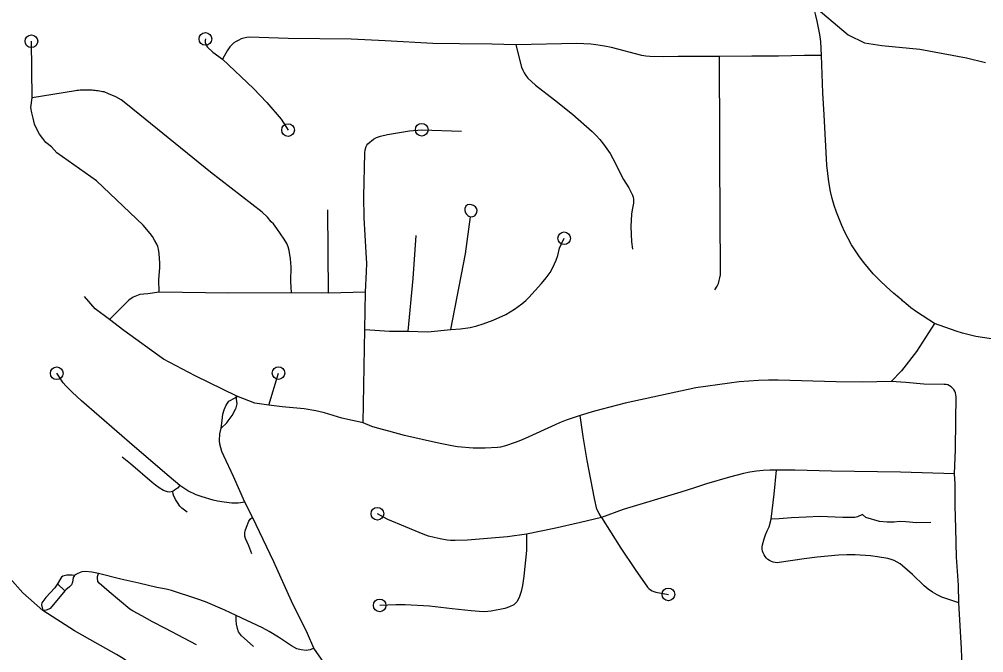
# Model space of a CAD drawing. Extents: x -19 to 366, y -4 to 359.
# Drawn here: x 146.019 to 146.741, y 192.743 to 193.217 of the extents above; entities that cross this region are included whole.
import ezdxf

# ---------------------------------------------------------------- set-up
doc = ezdxf.new("R2010")
doc.units = 0
for name, color, linetype in [('Level 33', 7, 'Continuous'), ('Level 35', 7, 'Continuous'), ('Level 60', 7, 'Continuous')]:
    doc.layers.add(name, color=color, linetype=linetype)

msp = doc.modelspace()

# ---------------------------------------------------------------- linework, layer by layer
at = {"layer": 'Level 33'}
for points in [[(146.61944, 193.18981), (146.61887, 193.20019), (146.61807, 193.20558), (146.61628, 193.21555), (146.61528, 193.21968), (146.61409, 193.22376), (146.61295, 193.22677)], [(146.02811, 193.15798), (146.02762, 193.20046)], [(146.15797, 193.20219), (146.15779, 193.20088), (146.15788, 193.19956), (146.15818, 193.19828), (146.15871, 193.19707), (146.15946, 193.19598), (146.16355, 193.19227), (146.17067, 193.18705)], [(146.39049, 193.19775), (146.37249, 193.19836), (146.34819, 193.19842), (146.32831, 193.19869), (146.29272, 193.20082), (146.26711, 193.20187), (146.22004, 193.20247), (146.19102, 193.20337), (146.18894, 193.20317), (146.18687, 193.20276), (146.18487, 193.20214), (146.18293, 193.20133), (146.18109, 193.20032), (146.17938, 193.19913), (146.17776, 193.19777), (146.17631, 193.19626), (146.1742, 193.19334), (146.17067, 193.18705)], [(146.54313, 193.18892), (146.5121, 193.18897), (146.50098, 193.18883), (146.49086, 193.18902), (146.48787, 193.18928), (146.48489, 193.18977), (146.462, 193.19569), (146.45692, 193.19679), (146.45038, 193.1978), (146.44665, 193.19824), (146.44145, 193.1986), (146.43626, 193.19871), (146.39049, 193.19775)], [(146.39049, 193.19775), (146.3948, 193.181), (146.39565, 193.1788), (146.39675, 193.1767), (146.39804, 193.17473), (146.39954, 193.1729), (146.40527, 193.16766), (146.4194, 193.15665), (146.43285, 193.14593), (146.44754, 193.13299), (146.45059, 193.12996), (146.45348, 193.12677), (146.45619, 193.12342), (146.45871, 193.11993), (146.46102, 193.1163), (146.46314, 193.11256), (146.47118, 193.09707), (146.47507, 193.09074), (146.47781, 193.08527), (146.47831, 193.08381), (146.47861, 193.0823), (146.47868, 193.08077), (146.47852, 193.07924), (146.47753, 193.07435), (146.47713, 193.07092), (146.47672, 193.06171), (146.47682, 193.05596), (146.47721, 193.05022), (146.47777, 193.04475)], [(146.17067, 193.18705), (146.19406, 193.16509), (146.20406, 193.15452), (146.21474, 193.14201), (146.21988, 193.13395)], [(146.53948, 193.01438), (146.54127, 193.01718), (146.54215, 193.01921), (146.54285, 193.02132), (146.54335, 193.02348), (146.54364, 193.02568), (146.54371, 193.0279), (146.54335, 193.11219), (146.54319, 193.1465), (146.54291, 193.16941), (146.54313, 193.18892)], [(146.61944, 193.18981), (146.60658, 193.18969), (146.5873, 193.18914), (146.56726, 193.18922), (146.54313, 193.18892)], [(146.62051, 193.16188), (146.61944, 193.18981)], [(146.22235, 193.01205), (146.22205, 193.02051), (146.22222, 193.03149), (146.22182, 193.03766), (146.22079, 193.04375), (146.22004, 193.04666), (146.219, 193.04899), (146.21697, 193.05242), (146.21157, 193.06035), (146.20887, 193.06371), (146.20726, 193.06532), (146.20443, 193.06873), (146.20048, 193.07257), (146.1619, 193.10253), (146.09955, 193.15287), (146.09489, 193.1567), (146.09084, 193.15893), (146.08536, 193.16097), (146.08204, 193.16261), (146.081, 193.16262), (146.07988, 193.16285), (146.07876, 193.16305), (146.07764, 193.16323), (146.07652, 193.16339), (146.0754, 193.16353), (146.07426, 193.16364), (146.07312, 193.16373), (146.07199, 193.16381), (146.07087, 193.16386), (146.06973, 193.16388), (146.0686, 193.16389), (146.06746, 193.16387), (146.06632, 193.16383), (146.06519, 193.16377), (146.06406, 193.16369), (146.06292, 193.16358), (146.06179, 193.16345), (146.06066, 193.1633), (146.02811, 193.15798)], [(146.62485, 193.09532), (146.62405, 193.10144), (146.62349, 193.10759), (146.62141, 193.14541), (146.62051, 193.16188)], [(146.12346, 193.01254), (146.12317, 193.02205), (146.12372, 193.03075), (146.12378, 193.03425), (146.12337, 193.04151), (146.12284, 193.04487), (146.12224, 193.04677), (146.12148, 193.04844), (146.11997, 193.05144), (146.1183, 193.05434), (146.11672, 193.05651), (146.11129, 193.0629), (146.07648, 193.09592), (146.04681, 193.11703), (146.04259, 193.12137), (146.03837, 193.12465), (146.03627, 193.12753), (146.0338, 193.13077), (146.03137, 193.13509), (146.02998, 193.13832), (146.02898, 193.14298), (146.02797, 193.14692), (146.0273, 193.15085), (146.02811, 193.15798)], [(146.27787, 193.01256), (146.27871, 193.02816), (146.2788, 193.034), (146.2785, 193.04225), (146.2768, 193.06823), (146.27672, 193.08435), (146.27741, 193.11665), (146.27766, 193.11921), (146.27833, 193.12161), (146.27882, 193.12271), (146.27968, 193.12374), (146.28377, 193.12724), (146.28615, 193.12839), (146.28922, 193.12948), (146.2943, 193.1307), (146.30495, 193.1325), (146.31092, 193.13333), (146.31996, 193.13424), (146.34978, 193.13306)], [(146.67759, 193.00847), (146.67339, 193.01191), (146.66813, 193.01656), (146.66304, 193.02141), (146.65813, 193.02644), (146.65459, 193.03054), (146.6512, 193.03477), (146.64797, 193.03912), (146.6449, 193.04358), (146.64199, 193.04815), (146.63934, 193.05283), (146.63687, 193.05761), (146.6346, 193.06248), (146.63253, 193.06744), (146.63063, 193.07248), (146.62896, 193.07759), (146.62748, 193.08276), (146.62618, 193.08798), (146.62485, 193.09532)], [(146.35655, 193.06892), (146.35837, 193.06922), (146.35967, 193.06988), (146.36073, 193.07126), (146.36117, 193.07244), (146.36142, 193.07383), (146.36117, 193.07513), (146.36028, 193.07656), (146.35869, 193.07754), (146.35731, 193.07798), (146.3558, 193.07815), (146.35425, 193.0779), (146.35303, 193.07696), (146.35238, 193.07534), (146.35234, 193.07367), (146.35287, 193.07199), (146.3536, 193.07098), (146.3545, 193.07004), (146.35519, 193.06955), (146.35655, 193.06892)], [(146.25009, 193.01185), (146.24964, 193.07421)], [(146.34187, 192.98467), (146.35282, 193.04136), (146.35655, 193.06892)], [(146.30978, 192.98333), (146.31351, 193.02298), (146.31575, 193.05494)], [(146.34187, 192.98467), (146.34894, 192.98518), (146.35637, 192.98626), (146.36133, 192.98733), (146.36598, 192.98885), (146.37347, 192.99175), (146.38289, 192.99604), (146.38943, 192.99987), (146.39487, 193.00386), (146.39794, 193.00647), (146.4002, 193.00864), (146.40974, 193.01903), (146.41326, 193.02331), (146.4161, 193.02733), (146.41824, 193.03112), (146.42075, 193.03648), (146.422, 193.03996), (146.42323, 193.04558), (146.42435, 193.04829), (146.42668, 193.05295)], [(146.12346, 193.01254), (146.11494, 193.01151), (146.10885, 193.01088), (146.10384, 193.00881), (146.10059, 193.00671), (146.08608, 192.99222)], [(146.22235, 193.01205), (146.17544, 193.01197), (146.12346, 193.01254)], [(146.25009, 193.01185), (146.22235, 193.01205)], [(146.27787, 193.01256), (146.25009, 193.01185)], [(146.27736, 192.98475), (146.27787, 193.01256)], [(146.08608, 192.99222), (146.07553, 193.00028), (146.06745, 193.00931)], [(146.68019, 193.0062), (146.67953, 193.0068), (146.67883, 193.00745), (146.67759, 193.00847)], [(146.70412, 192.98926), (146.69043, 192.99788), (146.68639, 193.00084), (146.68251, 193.00404), (146.68019, 193.0062)], [(146.12671, 192.9626), (146.09686, 192.98398), (146.08608, 192.99222)], [(146.70412, 192.98926), (146.69057, 192.9682), (146.67932, 192.95385), (146.67149, 192.9457)], [(146.75604, 192.97742), (146.75004, 192.9776), (146.74498, 192.97802), (146.73996, 192.97866), (146.73496, 192.97954), (146.73001, 192.98063), (146.72509, 192.98194), (146.72026, 192.98348), (146.70412, 192.98926)], [(146.27604, 192.9148), (146.27736, 192.98475)], [(146.27736, 192.98475), (146.29585, 192.98348), (146.30978, 192.98333)], [(146.30978, 192.98333), (146.32466, 192.98296), (146.34187, 192.98467)], [(146.1814, 192.93479), (146.15022, 192.94997), (146.12671, 192.9626)], [(146.03616, 192.77432), (146.02125, 192.78763), (146.01138, 192.79856), (145.9999, 192.81231), (145.9904, 192.82267), (145.97283, 192.84075), (145.94573, 192.86793), (145.93361, 192.88057), (145.92745, 192.88758), (145.91952, 192.8978), (145.90828, 192.9126), (145.89841, 192.925), (145.89045, 192.93534), (145.88638, 192.93986), (145.87062, 192.95617)], [(146.13873, 192.86797), (146.13071, 192.87468), (146.1049, 192.89677), (146.06507, 192.93143), (146.0581, 192.93787), (146.05346, 192.94251), (146.0515, 192.94485), (146.04808, 192.94985), (146.04662, 192.95194)], [(146.20551, 192.92815), (146.21271, 192.95209)], [(146.67149, 192.9457), (146.65018, 192.94529), (146.63033, 192.9455), (146.58688, 192.94681), (146.57959, 192.94676), (146.5723, 192.94652), (146.56502, 192.94608), (146.55774, 192.94546), (146.55049, 192.94465), (146.52529, 192.941), (146.47239, 192.92963), (146.4495, 192.92351), (146.43856, 192.92026)], [(146.71762, 192.9409), (146.71655, 192.94185), (146.71535, 192.94261), (146.71405, 192.94317), (146.71267, 192.94352), (146.71124, 192.94365), (146.69617, 192.94382), (146.68245, 192.94502), (146.67149, 192.9457)], [(146.71905, 192.87662), (146.71976, 192.89494), (146.72001, 192.91664), (146.72021, 192.93443), (146.72012, 192.93586), (146.71979, 192.93725), (146.71928, 192.93858), (146.71856, 192.93981), (146.71762, 192.9409)], [(146.16975, 192.91084), (146.17059, 192.91668), (146.17111, 192.9214), (146.17206, 192.92458), (146.17339, 192.92769), (146.1744, 192.92958), (146.17553, 192.93118), (146.1803, 192.93344), (146.1814, 192.93479)], [(146.16975, 192.91084), (146.17408, 192.91495), (146.17513, 192.91623), (146.17799, 192.92043), (146.18055, 192.92496), (146.18109, 192.92613), (146.18166, 192.92901), (146.18136, 192.93263), (146.1814, 192.93479)], [(146.20551, 192.92815), (146.19493, 192.92955), (146.1814, 192.93479)], [(146.27604, 192.9148), (146.26023, 192.91845), (146.24723, 192.92231), (146.24072, 192.92377), (146.23191, 192.92523), (146.21545, 192.92686), (146.20551, 192.92815)], [(146.43856, 192.92026), (146.43335, 192.91871), (146.42822, 192.91693), (146.42318, 192.91494), (146.42001, 192.91347), (146.39735, 192.90301), (146.39389, 192.90151), (146.38995, 192.90002), (146.38273, 192.89766), (146.3789, 192.89674), (146.37663, 192.89645), (146.36748, 192.89599), (146.35841, 192.89601), (146.34678, 192.89692), (146.34254, 192.89755), (146.33515, 192.89923), (146.32805, 192.90052), (146.30721, 192.90534), (146.29541, 192.90873), (146.28694, 192.91076), (146.28273, 192.9121), (146.27604, 192.9148)], [(146.45472, 192.84405), (146.45276, 192.84701), (146.45108, 192.85015), (146.44939, 192.85827), (146.44402, 192.88655), (146.44081, 192.90467), (146.43955, 192.91338), (146.43856, 192.92026)], [(146.19332, 192.84425), (146.18746, 192.85556), (146.179, 192.87474), (146.17167, 192.89009), (146.17035, 192.89331), (146.1689, 192.89885), (146.16849, 192.90163), (146.16869, 192.90659), (146.16975, 192.91084)], [(146.1336, 192.8635), (146.13101, 192.86306), (146.12947, 192.86321), (146.12648, 192.86417), (146.12329, 192.86618), (146.12056, 192.86813), (146.11799, 192.87021), (146.10198, 192.8842), (146.0957, 192.88927)], [(146.58572, 192.87947), (146.5807, 192.87945), (146.57571, 192.87917), (146.57076, 192.87865), (146.5658, 192.87788), (146.56091, 192.87686), (146.55062, 192.87419), (146.53317, 192.86915), (146.52426, 192.86629), (146.51398, 192.863), (146.47096, 192.84987), (146.45472, 192.84405)], [(146.58159, 192.84284), (146.5839, 192.86136), (146.58572, 192.87947)], [(146.71905, 192.87662), (146.67853, 192.87804), (146.62691, 192.87875), (146.59951, 192.87936), (146.58572, 192.87947)], [(146.72221, 192.78004), (146.722, 192.79336), (146.72059, 192.81434), (146.71989, 192.83608), (146.71956, 192.85262), (146.71944, 192.86916), (146.71905, 192.87662)], [(146.13873, 192.86797), (146.13715, 192.86606), (146.13483, 192.86453), (146.1336, 192.8635)], [(146.18746, 192.85556), (146.18253, 192.85485), (146.17789, 192.85484), (146.17214, 192.85543), (146.16698, 192.85625), (146.16374, 192.85695), (146.15552, 192.85939), (146.15106, 192.86109), (146.14493, 192.86398), (146.13873, 192.86797)], [(146.14423, 192.8479), (146.14023, 192.85096), (146.13891, 192.8525), (146.13701, 192.85513), (146.13566, 192.85745), (146.13414, 192.86066), (146.13383, 192.86159), (146.1336, 192.8635)], [(146.19286, 192.81677), (146.19048, 192.82292), (146.18797, 192.82839), (146.18759, 192.82999), (146.18752, 192.83242), (146.18778, 192.83395), (146.18864, 192.83665), (146.19052, 192.84122), (146.19152, 192.84273), (146.19332, 192.84425)], [(146.23926, 192.74624), (146.23439, 192.75707), (146.22256, 192.78131), (146.2091, 192.81071), (146.19332, 192.84425)], [(146.39835, 192.83141), (146.38423, 192.82945), (146.35438, 192.82713), (146.34507, 192.8267), (146.3416, 192.82682), (146.33894, 192.82709), (146.33378, 192.82797), (146.32934, 192.82896), (146.32509, 192.83012), (146.32095, 192.83152), (146.29455, 192.84258), (146.29128, 192.84417), (146.28677, 192.84681)], [(146.45472, 192.84405), (146.43885, 192.84025), (146.4192, 192.83589), (146.39835, 192.83141)], [(146.45472, 192.84405), (146.4692, 192.82096), (146.47977, 192.80497), (146.48908, 192.79198), (146.49009, 192.79089), (146.49123, 192.78995), (146.49248, 192.78916), (146.49385, 192.78854), (146.49526, 192.78811), (146.50474, 192.78644)], [(146.70119, 192.84036), (146.69062, 192.83999), (146.68261, 192.84079), (146.67747, 192.84089), (146.67388, 192.84052), (146.66848, 192.84062), (146.66281, 192.84096), (146.65267, 192.84401), (146.65017, 192.84622), (146.64631, 192.84452), (146.64433, 192.84411), (146.64235, 192.84395), (146.63545, 192.84403), (146.61824, 192.84464), (146.60804, 192.84434), (146.59695, 192.84375), (146.58774, 192.84296), (146.58159, 192.84284)], [(146.72221, 192.78004), (146.70947, 192.78439), (146.70596, 192.78612), (146.70257, 192.7881), (146.69935, 192.79032), (146.69629, 192.79276), (146.68756, 192.80127), (146.68019, 192.80786), (146.6782, 192.80933), (146.6761, 192.81062), (146.67387, 192.81171), (146.67157, 192.81259), (146.66918, 192.81327), (146.66142, 192.81462), (146.65607, 192.81525), (146.64451, 192.81594), (146.63835, 192.81598), (146.63218, 192.81576), (146.61626, 192.81429), (146.60654, 192.81304), (146.58777, 192.81023), (146.58626, 192.81012), (146.58474, 192.81022), (146.58326, 192.81052), (146.58183, 192.81101), (146.58048, 192.8117), (146.57922, 192.81257), (146.5781, 192.8136), (146.57714, 192.81477), (146.57635, 192.81606), (146.57571, 192.81744), (146.57529, 192.8189), (146.57508, 192.8204), (146.57506, 192.82192), (146.57525, 192.82343), (146.57649, 192.82804), (146.57755, 192.83113), (146.57881, 192.83414), (146.58029, 192.83706), (146.58159, 192.84284)], [(146.39835, 192.83141), (146.39858, 192.82464), (146.39836, 192.81943), (146.39638, 192.80006), (146.39545, 192.79312), (146.39441, 192.7885), (146.39297, 192.78416), (146.3911, 192.78099), (146.38991, 192.77954), (146.3889, 192.77864), (146.38584, 192.77705), (146.38214, 192.77584), (146.37208, 192.77386), (146.36705, 192.77352), (146.363, 192.77359), (146.3569, 192.77409), (146.34274, 192.77555), (146.32584, 192.77758)], [(146.05987, 192.8005), (146.05827, 192.80091), (146.05559, 192.80094), (146.05415, 192.80081), (146.05128, 192.80006), (146.05026, 192.79937), (146.04957, 192.79865), (146.04712, 192.79447)], [(146.05987, 192.8005), (146.05889, 192.79907), (146.05836, 192.79557), (146.05771, 192.79366), (146.05629, 192.792), (146.05349, 192.78983), (146.05275, 192.78905)], [(146.07778, 192.80205), (146.07303, 192.80312), (146.06819, 192.80355), (146.06552, 192.80327), (146.06413, 192.80296), (146.06182, 192.80184), (146.06044, 192.80105), (146.05987, 192.8005)], [(146.1514, 192.74864), (146.12803, 192.76097), (146.11824, 192.76595), (146.11034, 192.77039), (146.10384, 192.77381), (146.10136, 192.77541), (146.08581, 192.78832), (146.07837, 192.79478), (146.07752, 192.79618), (146.07719, 192.79873), (146.07725, 192.79994), (146.07778, 192.80205)], [(146.1811, 192.77055), (146.17252, 192.77469), (146.15808, 192.78083), (146.15152, 192.78316), (146.13268, 192.78927), (146.12864, 192.79032), (146.12169, 192.79171), (146.10809, 192.79486), (146.09462, 192.79777), (146.07778, 192.80205)], [(146.04712, 192.79447), (146.0451, 192.7914), (146.03843, 192.78411), (146.0369, 192.78224), (146.03547, 192.78015), (146.03521, 192.77862), (146.03616, 192.77432)], [(146.04712, 192.79447), (146.05275, 192.78905)], [(146.05275, 192.78905), (146.04163, 192.77599), (146.04063, 192.77538), (146.03869, 192.77454), (146.03616, 192.77432)], [(146.32584, 192.77758), (146.30761, 192.77871), (146.30048, 192.77875), (146.28849, 192.77821)], [(146.70787, 192.69332), (146.71047, 192.69585), (146.71295, 192.69852), (146.71528, 192.70132), (146.71744, 192.70424), (146.71946, 192.70727), (146.72131, 192.71041), (146.72299, 192.71364), (146.72382, 192.71644), (146.7244, 192.7193), (146.72479, 192.7222), (146.72492, 192.72512), (146.72415, 192.74588), (146.72221, 192.78004)], [(146.20515, 192.66151), (146.17816, 192.67679), (146.16733, 192.6832), (146.15618, 192.69016), (146.14654, 192.69655), (146.14339, 192.69897), (146.14006, 192.70182), (146.1251, 192.71557), (146.1161, 192.72361), (146.10811, 192.73016), (146.10165, 192.73484), (146.09629, 192.73836), (146.09129, 192.74141), (146.07135, 192.75259), (146.05997, 192.75917), (146.03616, 192.77432)], [(146.19399, 192.74737), (146.18936, 192.7517), (146.18492, 192.75554), (146.18272, 192.75852), (146.18191, 192.76088), (146.18134, 192.76414), (146.18101, 192.76727), (146.1811, 192.77055)], [(146.23926, 192.74624), (146.23648, 192.74509), (146.23356, 192.74448), (146.22962, 192.74498), (146.2264, 192.74573), (146.2224, 192.74799), (146.21271, 192.75444), (146.20581, 192.75866), (146.20071, 192.76131), (146.1811, 192.77055)], [(146.28992, 192.68294), (146.28335, 192.68901), (146.27768, 192.69545), (146.26935, 192.70557), (146.26049, 192.71603), (146.25367, 192.72546), (146.23926, 192.74624)]]:
    msp.add_lwpolyline(points, dxfattribs=at)
for centre in [(146.02762, 193.20046), (146.15797, 193.20219), (146.21988, 193.13395), (146.31996, 193.13424), (146.42668, 193.05295), (146.04662, 192.95194), (146.21271, 192.95209), (146.28677, 192.84681), (146.50474, 192.78644), (146.28849, 192.77821)]:
    msp.add_circle(centre, 0.00473, dxfattribs=at)
at = {"layer": 'Level 35'}
for points in [[(146.61215, 193.22819), (146.63945, 193.20528), (146.65162, 193.19931)], [(146.65162, 193.19931), (146.66453, 193.19715), (146.69297, 193.19454), (146.72789, 193.188), (146.74232, 193.18452)]]:
    msp.add_lwpolyline(points, dxfattribs=at)
at = {"layer": 'Level 60'}
for points in [[(154.11585, 1.87092), (153.9063, 10.48743), (153.69602, 19.10409), (153.48501, 27.72087), (153.27327, 36.3378), (153.0608, 44.95486), (152.84759, 53.57206), (152.63366, 62.1894), (152.419, 70.80688), (152.20362, 79.42449), (151.98751, 88.04225), (151.77068, 96.66014), (151.55312, 105.27817), (151.33484, 113.89634), (151.11584, 122.51465), (150.89612, 131.13311), (150.67568, 139.7517), (150.45452, 148.37043), (150.23264, 156.98931), (150.01005, 165.60832), (149.78674, 174.22748), (149.56272, 182.84677), (149.33799, 191.46621), (149.11254, 200.0858), (148.88638, 208.70552), (148.65952, 217.32539), (148.43194, 225.9454), (148.20366, 234.56555), (147.97466, 243.18584), (147.74497, 251.80628), (147.51457, 260.42687), (147.28346, 269.04759), (147.05165, 277.66846), (146.81914, 286.28948), (146.58593, 294.91064), (146.35202, 303.53194), (146.11742, 312.15339), (145.88211, 320.77499), (145.64611, 329.39673), (145.40941, 338.01861), (145.17202, 346.64065)], [(146.77834, 1.69699), (146.57878, 10.31313), (146.37852, 18.92942), (146.17757, 27.54584), (145.97591, 36.16241), (145.77356, 44.77911), (145.57052, 53.39596), (145.36679, 62.01295), (145.16236, 70.63008), (144.95724, 79.24735), (144.75142, 87.86477), (144.54492, 96.48232), (144.33773, 105.10002), (144.12986, 113.71787), (143.92129, 122.33585), (143.71204, 130.95398), (143.5021, 139.57225), (143.29148, 148.19067), (143.08018, 156.80923), (142.8682, 165.42794), (142.65553, 174.04679), (142.44218, 182.66579), (142.22816, 191.28493), (142.01345, 199.90421), (141.79807, 208.52365), (141.58202, 217.14322), (141.36528, 225.76295), (141.14788, 234.38282), (140.9298, 243.00284), (140.71105, 251.623), (140.49162, 260.24332), (140.27153, 268.86377), (140.05077, 277.48438), (139.82934, 286.10514), (139.60724, 294.72604), (139.38447, 303.34709), (139.16105, 311.96829), (138.93695, 320.58964), (138.7122, 329.21114), (138.48678, 337.83278), (138.2607, 346.45458)], [(0, 189.51617), (7.11214, 189.52059), (14.22427, 189.53386), (21.33637, 189.55597), (28.44845, 189.58693), (35.56048, 189.62672), (42.67245, 189.67537), (49.78436, 189.73285), (56.89619, 189.79918), (64.00793, 189.87436), (71.11958, 189.95838), (78.23111, 190.05124), (85.34253, 190.15294), (92.45381, 190.26349), (99.56495, 190.38288), (106.67593, 190.51112), (113.78675, 190.6482), (120.89739, 190.79412), (128.00785, 190.94888), (135.11811, 191.11248), (142.22816, 191.28493), (149.33799, 191.46621), (156.44759, 191.65634), (163.55694, 191.85531), (170.66605, 192.06312), (177.77489, 192.27977), (184.88345, 192.50526), (191.99173, 192.73959), (199.09971, 192.98276), (206.20739, 193.23477), (213.31474, 193.49561), (220.42177, 193.7653), (227.52845, 194.04382), (234.63479, 194.33118), (241.74076, 194.62738), (248.84635, 194.93241), (255.95157, 195.24628), (263.05638, 195.56898), (270.16079, 195.90052), (277.26478, 196.24089), (284.36834, 196.5901), (291.47147, 196.94814), (298.57414, 197.31501), (305.67635, 197.69072), (312.77809, 198.07525), (319.87934, 198.46862), (326.9801, 198.87082), (334.08035, 199.28185), (341.18009, 199.7017)]]:
    msp.add_spline(points, degree=3, dxfattribs=at)

doc.saveas('drawing.dxf')
